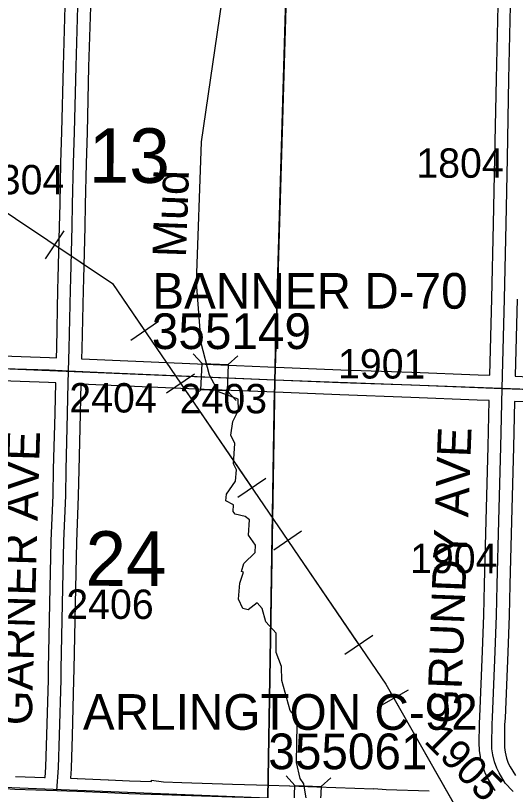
# Model space of a CAD drawing. Extents: x -157.2 to -99.3, y 12.2 to 46.2.
# Drawn here: x -133.108 to -131.916, y 36.79 to 38.637 of the extents above; entities that cross this region are included whole.
import ezdxf

# ---------------------------------------------------------------- set-up
doc = ezdxf.new("R2010")
doc.units = 0
for name, color, linetype in [('tdCoHydroRiver', 7, 'Continuous'), ('tdCoHydroTxtLg', 7, 'Continuous'), ('tdCoPipe', 7, 'Continuous'), ('tdCoSecRdNmbr', 7, 'Continuous'), ('tdCoSecRdTxt', 7, 'Continuous'), ('tdCoSecRteBand', 7, 'Continuous'), ('tdCoSecRteCL', 7, 'Continuous'), ('tdCoSectLine', 7, 'Continuous'), ('tdCoSectLinePart', 7, 'Continuous'), ('tdCoSectNmbr', 7, 'Continuous'), ('tdCoStrucSec', 7, 'Continuous'), ('tdCoStrucSecCoName', 7, 'Continuous'), ('tdCoStrucSecFHWANum', 7, 'Continuous'), ('tdCoSurfAsphalt', 7, 'Continuous'), ('tdCoSurfEarth', 7, 'Continuous'), ('tdCoSurfGravel', 7, 'Continuous'), ('tdCoTwpBndry', 7, 'Continuous'), ('tdCoTwpBndryShd', 7, 'Continuous')]:
    doc.layers.add(name, color=color, linetype=linetype)

msp = doc.modelspace()

# ---------------------------------------------------------------- linework, layer by layer
at = {"layer": 'tdCoHydroRiver'}
msp.add_lwpolyline([(-132.4068, 36.724), (-132.4201, 36.8064), (-132.4292, 36.8193), (-132.4375, 36.8575), (-132.4364, 36.9474), (-132.4436, 36.9697), (-132.4527, 36.981), (-132.4727, 37.0526), (-132.4733, 37.0857), (-132.4864, 37.1193), (-132.4866, 37.165), (-132.5111, 37.1926), (-132.5196, 37.2244), (-132.5318, 37.2374), (-132.5528, 37.2206), (-132.5654, 37.2242), (-132.5757, 37.2466), (-132.573, 37.2844), (-132.5643, 37.3109), (-132.569, 37.3126), (-132.5637, 37.3314), (-132.5361, 37.3574), (-132.5356, 37.3748), (-132.5522, 37.3989), (-132.5495, 37.4351), (-132.5603, 37.4433), (-132.5838, 37.4488), (-132.5884, 37.4552), (-132.5879, 37.471), (-132.6065, 37.481), (-132.6045, 37.4967), (-132.583, 37.5276), (-132.5806, 37.5544), (-132.5881, 37.5688), (-132.585, 37.6176), (-132.5939, 37.6368), (-132.5898, 37.6698), (-132.5763, 37.6963), (-132.5771, 37.7231), (-132.624, 37.7403), (-132.6448, 37.7804), (-132.6646, 37.8567), (-132.6761, 38.0006), (-132.6643, 38.3363), (-132.6105, 38.7071)], dxfattribs=at)
at = {"layer": 'tdCoPipe'}
for p, q in [((-133.036, 38.0569), (-132.9912, 38.1237)), ((-132.833, 37.8635), (-132.7664, 37.909)), ((-132.7473, 37.738), (-132.6809, 37.7833)), ((-132.5776, 37.4894), (-132.511, 37.5348)), ((-132.4919, 37.3638), (-132.4255, 37.4092)), ((-132.3222, 37.1152), (-132.2556, 37.1607)), ((-132.2408, 36.9908), (-132.1709, 37.0306))]:
    msp.add_line(p, q, dxfattribs=at)
for points in [[(-135.0122, 40.8982), (-134.3368, 40.0564), (-134.0306, 38.772), (-132.8761, 37.9982), (-132.2245, 37.0435), (-131.7946, 36.2875), (-131.7592, 36.2046)], [(-133.0136, 38.0903), (-132.8761, 37.9982), (-132.7997, 37.8862)], [(-132.714, 37.7607), (-132.5443, 37.5121)], [(-132.4586, 37.3865), (-132.2889, 37.1379)], [(-132.2058, 37.0107), (-132.057, 36.7491)]]:
    msp.add_lwpolyline(points, dxfattribs=at)
at = {"layer": 'tdCoSecRteBand'}
for points in [[(-133.0099, 37.8216), (-133.0093, 37.8444), (-133.0066, 37.9841), (-133.0066, 37.9842), (-133.0066, 37.9843), (-133.0058, 38.0115), (-133.0058, 38.0115), (-133.0058, 38.0115), (-133.0024, 38.1346), (-133.0014, 38.1873), (-133.0014, 38.1873), (-133.0014, 38.1874), (-132.9992, 38.2858), (-132.9992, 38.286), (-132.9991, 38.2861), (-132.9967, 38.3599), (-132.9932, 38.5159), (-132.9932, 38.516), (-132.9932, 38.5161), (-132.989, 38.6593)], [(-132.9291, 38.6578), (-132.9333, 38.5144), (-132.9367, 38.3584), (-132.9367, 38.3583), (-132.9367, 38.3581), (-132.9392, 38.2843), (-132.9414, 38.1861), (-132.9424, 38.1334), (-132.9424, 38.1332), (-132.9424, 38.1331), (-132.9458, 38.0098), (-132.9466, 37.9828), (-132.9493, 37.8431), (-132.9493, 37.843), (-132.9493, 37.8428), (-132.95, 37.8188), (-132.9495, 37.8188), (-132.8948, 37.8162), (-132.6552, 37.8061), (-132.506, 37.8), (-132.332, 37.7928), (-132.1629, 37.7869), (-132.1629, 37.7869), (-132.1628, 37.7869), (-132.0045, 37.7807), (-131.9767, 37.7797)], [(-131.9767, 37.7797), (-131.9767, 37.7801), (-131.9767, 37.7802), (-131.9767, 37.7802), (-131.972, 37.9626), (-131.9679, 38.141), (-131.9651, 38.2976), (-131.9651, 38.2976), (-131.9651, 38.2976), (-131.9614, 38.486), (-131.9614, 38.4861), (-131.9614, 38.4861), (-131.9575, 38.6606)], [(-131.9121, 37.9611), (-131.9167, 37.7786), (-131.9168, 37.7778), (-131.9168, 37.7774), (-131.9164, 37.7774), (-131.8504, 37.7748)], [(-133.1624, 37.8271), (-133.0266, 37.8224), (-133.0264, 37.8224), (-133.0262, 37.8224), (-133.0099, 37.8216)], [(-133.0368, 36.8215), (-133.0349, 36.8463), (-133.0327, 36.9227), (-133.029, 37.0544), (-133.0288, 37.08), (-133.0288, 37.0802), (-133.0287, 37.0804), (-133.0253, 37.2362), (-133.0223, 37.3849), (-133.0223, 37.3852), (-133.0223, 37.3855), (-133.0179, 37.4941), (-133.0169, 37.5559), (-133.0169, 37.5561), (-133.0169, 37.5562), (-133.0132, 37.6888), (-133.0124, 37.7277), (-133.0117, 37.7602), (-133.0117, 37.7603), (-133.0117, 37.7605), (-133.0117, 37.7611), (-133.0117, 37.7617), (-133.0288, 37.7625), (-133.1645, 37.7671)], [(-131.9642, 36.7903), (-131.9644, 36.7906), (-131.9657, 36.7928), (-131.9803, 36.8169), (-131.9809, 36.8178), (-131.9813, 36.8188), (-131.9873, 36.8304), (-131.9882, 36.8322), (-131.9889, 36.8341), (-131.994, 36.8489), (-131.9946, 36.8505), (-131.9949, 36.852), (-131.9989, 36.8691), (-131.9991, 36.8701), (-131.9993, 36.8712), (-132.0015, 36.8852), (-132.0018, 36.8872), (-132.0019, 36.8892), (-132.0021, 36.9006), (-132.0021, 36.9011), (-132.0021, 36.9016), (-132.0016, 36.9489), (-132.0016, 36.9497), (-132.0016, 36.9505), (-132.0006, 36.9659), (-131.9942, 37.1226), (-131.991, 37.2086), (-131.9896, 37.2814), (-131.9895, 37.2815), (-131.9895, 37.2815), (-131.9856, 37.4337), (-131.9856, 37.4337), (-131.9856, 37.4337), (-131.9809, 37.6103), (-131.9782, 37.7197), (-132.0068, 37.7208), (-132.0068, 37.7208), (-132.0068, 37.7208), (-132.1651, 37.727), (-132.3342, 37.7329), (-132.3343, 37.7329), (-132.3344, 37.7329), (-132.5085, 37.74), (-132.5085, 37.74), (-132.5085, 37.74), (-132.6577, 37.7462), (-132.6577, 37.7462), (-132.6577, 37.7462), (-132.8974, 37.7563), (-132.8975, 37.7563), (-132.8976, 37.7563), (-132.9518, 37.7589), (-132.9518, 37.7588), (-132.9524, 37.7264), (-132.9532, 37.6875), (-132.9532, 37.6873), (-132.9532, 37.6872), (-132.9569, 37.5547), (-132.9579, 37.4928), (-132.9579, 37.4924), (-132.9579, 37.492), (-132.9624, 37.3833), (-132.9653, 37.235), (-132.9653, 37.2349), (-132.9653, 37.2349), (-132.9688, 37.0792), (-132.969, 37.0535), (-132.969, 37.0532), (-132.969, 37.053), (-132.9727, 36.921), (-132.9727, 36.921), (-132.9727, 36.921), (-132.9749, 36.8438), (-132.975, 36.8431), (-132.975, 36.8423), (-132.9768, 36.8195), (-132.9603, 36.819), (-132.9602, 36.819), (-132.9601, 36.819), (-132.8866, 36.816), (-132.8864, 36.816), (-132.8862, 36.816), (-132.8358, 36.8133), (-132.7836, 36.8118), (-132.7832, 36.8147), (-132.755, 36.8109), (-132.7114, 36.8096), (-132.7113, 36.8096), (-132.7112, 36.8096), (-132.5905, 36.8054), (-132.5046, 36.8031), (-132.4542, 36.8017), (-132.454, 36.8017), (-132.4537, 36.8017), (-132.3892, 36.7988), (-132.2537, 36.7941), (-132.2536, 36.7949), (-132.2241, 36.7931), (-132.1215, 36.7899)], [(-131.8527, 37.7149), (-131.9183, 37.7174), (-131.9209, 37.6088), (-131.9209, 37.6087), (-131.9209, 37.6087), (-131.9256, 37.4321), (-131.9296, 37.2801), (-131.931, 37.2072), (-131.931, 37.2069), (-131.9311, 37.2067), (-131.9343, 37.1203), (-131.9343, 37.1203), (-131.9343, 37.1202), (-131.9407, 36.9631), (-131.9407, 36.9628), (-131.9407, 36.9625), (-131.9417, 36.9475), (-131.9421, 36.9014), (-131.9419, 36.8926), (-131.9402, 36.8816), (-131.9369, 36.8672), (-131.9329, 36.8559), (-131.9284, 36.847), (-131.9157, 36.826)], [(-133.1076, 36.8239), (-133.0382, 36.8216), (-133.0368, 36.8215)]]:
    msp.add_lwpolyline(points, dxfattribs=at)
at = {"layer": 'tdCoSecRteCL'}
for points in [[(-132.9808, 37.7903), (-132.9793, 37.8437), (-132.9766, 37.9835), (-132.9758, 38.0106), (-132.9724, 38.1339), (-132.9714, 38.1867), (-132.9692, 38.2851), (-132.9667, 38.3591), (-132.9632, 38.5152), (-132.9591, 38.6587), (-132.9579, 38.7673)], [(-131.9475, 37.7485), (-131.9467, 37.7794), (-131.942, 37.9619), (-131.9379, 38.1404), (-131.9351, 38.297), (-131.9314, 38.4854), (-131.9275, 38.66), (-131.9261, 38.7467)], [(-134.4853, 37.8484), (-134.4017, 37.8455), (-134.1906, 37.8358), (-134.0661, 37.8312), (-133.9482, 37.828), (-133.7373, 37.8203), (-133.5398, 37.8124), (-133.3948, 37.8063), (-133.1635, 37.7971), (-133.0276, 37.7924), (-132.9808, 37.7903)], [(-133.0092, 36.7906), (-133.0049, 36.8447), (-133.0027, 36.9219), (-132.999, 37.0538), (-132.9988, 37.0797), (-132.9953, 37.2356), (-132.9923, 37.3843), (-132.9879, 37.4933), (-132.9869, 37.5554), (-132.9832, 37.6881), (-132.9824, 37.7271), (-132.9817, 37.7596), (-132.9808, 37.7903)], [(-132.9808, 37.7903), (-132.8962, 37.7863), (-132.6565, 37.7762), (-132.5073, 37.77), (-132.3332, 37.7629), (-132.164, 37.7569), (-132.0057, 37.7508), (-131.9475, 37.7485)], [(-131.9212, 36.7877), (-131.9287, 36.795), (-131.9351, 36.8026), (-131.9401, 36.8083), (-131.9546, 36.8324), (-131.9605, 36.844), (-131.9657, 36.8588), (-131.9697, 36.8758), (-131.9719, 36.8899), (-131.9721, 36.9012), (-131.9716, 36.9486), (-131.9707, 36.9644), (-131.9642, 37.1215), (-131.961, 37.2078), (-131.9596, 37.2808), (-131.9556, 37.4329), (-131.9509, 37.6095), (-131.9475, 37.7485)], [(-131.9475, 37.7485), (-131.8515, 37.7448), (-131.6367, 37.7375), (-131.4631, 37.7313), (-131.3534, 37.7271), (-131.2821, 37.7254), (-131.2422, 37.7227), (-131.1398, 37.7202), (-130.9724, 37.7153), (-130.8959, 37.7133)], [(-134.5086, 36.8483), (-134.4318, 36.8462), (-134.3793, 36.8433), (-134.3219, 36.841), (-134.2434, 36.8391), (-134.2111, 36.8371), (-134.0809, 36.8327), (-133.9396, 36.8282), (-133.8336, 36.8238), (-133.7613, 36.8223), (-133.7164, 36.8193), (-133.6619, 36.8174), (-133.5238, 36.8137), (-133.4136, 36.81), (-133.3722, 36.8085), (-133.2802, 36.8045), (-133.1973, 36.7996), (-133.109, 36.7939), (-133.0092, 36.7906)], [(-133.0092, 36.7906), (-132.9613, 36.789), (-132.8878, 36.786), (-132.837, 36.7833), (-132.7575, 36.781)]]:
    msp.add_lwpolyline(points, dxfattribs=at)
at = {"layer": 'tdCoSectLine'}
for points in [[(-132.4897, 37.7693), (-132.4603, 38.765)], [(-133.4858, 37.8101), (-132.4897, 37.7693)], [(-132.5058, 36.7731), (-132.4897, 37.7693)], [(-132.4897, 37.7693), (-131.4519, 37.7308)], [(-133.5108, 36.8132), (-132.5058, 36.7731)]]:
    msp.add_lwpolyline(points, dxfattribs=at)
at = {"layer": 'tdCoSectLinePart'}
for points in [[(-132.4888, 37.7994), (-132.4612, 38.7351)], [(-132.5053, 36.8032), (-132.4902, 37.7394)]]:
    msp.add_lwpolyline(points, dxfattribs=at)
at = {"layer": 'tdCoStrucSec'}
for p, q in [((-132.663, 37.8078), (-132.6842, 37.8309)), ((-132.6005, 37.8052), (-132.5775, 37.8264)), ((-132.6657, 37.7453), (-132.6887, 37.7241)), ((-132.6031, 37.7427), (-132.5819, 37.7196)), ((-132.4416, 36.8024), (-132.4627, 36.8256)), ((-132.3791, 36.7996), (-132.3559, 36.8207))]:
    msp.add_line(p, q, dxfattribs=at)
for points in [[(-132.663, 37.8078), (-132.6005, 37.8052), (-132.6031, 37.7427), (-132.6657, 37.7453)], [(-132.4416, 36.8024), (-132.3791, 36.7996), (-132.3819, 36.737), (-132.4445, 36.7399)]]:
    msp.add_lwpolyline(points, close=True, dxfattribs=at)
at = {"layer": 'tdCoSurfAsphalt'}
msp.add_lwpolyline([(-131.9212, 36.7877), (-131.9287, 36.795), (-131.9351, 36.8026), (-131.9401, 36.8083), (-131.9546, 36.8324), (-131.9605, 36.844), (-131.9657, 36.8588), (-131.9697, 36.8758), (-131.9719, 36.8899), (-131.9721, 36.9012), (-131.9716, 36.9486), (-131.9707, 36.9644), (-131.9642, 37.1215), (-131.961, 37.2078), (-131.9596, 37.2808), (-131.9556, 37.4329), (-131.9509, 37.6095), (-131.9475, 37.7485), (-131.9467, 37.7794), (-131.942, 37.9619), (-131.9379, 38.1404), (-131.9351, 38.297), (-131.9314, 38.4854), (-131.9275, 38.66)], dxfattribs=at)
at = {"layer": 'tdCoSurfEarth'}
msp.add_lwpolyline([(-133.0092, 36.7906), (-133.0049, 36.8447), (-133.0027, 36.9219), (-132.999, 37.0538), (-132.9988, 37.0797), (-132.9953, 37.2356), (-132.9923, 37.3843), (-132.9879, 37.4933), (-132.9869, 37.5554), (-132.9832, 37.6881), (-132.9824, 37.7271)], dxfattribs=at)
at = {"layer": 'tdCoSurfGravel'}
for points in [[(-132.9808, 37.7903), (-132.9793, 37.8437), (-132.9766, 37.9835), (-132.9758, 38.0106), (-132.9724, 38.1339), (-132.9714, 38.1867), (-132.9692, 38.2851), (-132.9667, 38.3591), (-132.9632, 38.5152), (-132.9591, 38.6587), (-132.9579, 38.7673), (-132.9605, 38.7717), (-132.9635, 38.7773), (-132.9674, 38.7825), (-132.9709, 38.7852), (-132.9779, 38.7896)], [(-134.6268, 37.8531), (-134.5294, 37.8499), (-134.4853, 37.8484), (-134.4017, 37.8455), (-134.1906, 37.8358), (-134.0661, 37.8312), (-133.9482, 37.828), (-133.7373, 37.8203), (-133.5398, 37.8124), (-133.3948, 37.8063), (-133.1635, 37.7971), (-133.0276, 37.7924), (-132.9808, 37.7903), (-132.8962, 37.7863), (-132.6565, 37.7762), (-132.5073, 37.77), (-132.3332, 37.7629), (-132.164, 37.7569), (-132.0057, 37.7508), (-131.9475, 37.7485)], [(-132.9824, 37.7271), (-132.9817, 37.7596), (-132.9808, 37.7903)], [(-131.9475, 37.7485), (-131.8515, 37.7448), (-131.6367, 37.7375), (-131.4631, 37.7313), (-131.3534, 37.7271), (-131.2821, 37.7254), (-131.2422, 37.7227), (-131.1398, 37.7202), (-130.9724, 37.7153), (-130.8959, 37.7133)], [(-133.109, 36.7939), (-133.0092, 36.7906), (-132.9613, 36.789), (-132.8878, 36.786), (-132.837, 36.7833), (-132.7575, 36.781), (-132.7123, 36.7796), (-132.5914, 36.7754), (-132.5054, 36.7731)]]:
    msp.add_lwpolyline(points, dxfattribs=at)
at = {"layer": 'tdCoTwpBndry'}
for points in [[(-132.4886, 37.8058), (-132.4613, 38.7336)], [(-132.5052, 36.8073), (-132.49, 37.7459)]]:
    msp.add_lwpolyline(points, dxfattribs=at)
at = {"layer": 'tdCoTwpBndryShd'}
msp.add_lwpolyline([(-132.3984, 40.7315), (-132.4288, 39.7616), (-132.4603, 38.765), (-132.4897, 37.7693), (-132.5058, 36.7731), (-132.5353, 35.7848), (-132.5651, 34.7803)], dxfattribs=at)

# ---------------------------------------------------------------- texts
at = {"layer": 'tdCoHydroTxtLg'}
msp.add_text('Mud', height=0.08, rotation=87.9994, dxfattribs=at).set_placement((-132.7013, 38.0596))
at = {"layer": 'tdCoSecRdNmbr'}
for s, rotation, p in [('1804', 359.8991, (-132.1522, 38.2506)), ('1304', 359.8983, (-133.1995, 38.2112)), ('1901', 359.899, (-132.3389, 37.7722)), ('2404', 359.8985, (-132.9793, 37.6913)), ('2403', 359.8987, (-132.7163, 37.6894)), ('1904', 359.8991, (-132.1671, 37.3086)), ('2406', 359.8985, (-132.9865, 37.1995)), ('1905', 314.8995, (-132.1363, 36.9063))]:
    msp.add_text(s, height=0.07, rotation=rotation, dxfattribs=at).set_placement(p)
at = {"layer": 'tdCoSecRdTxt'}
for s, rotation, p in [('GARNER AVE', 88.3589, (-133.0689, 36.9449)), ('GRUNDY AVE', 87.8094, (-132.0474, 36.948))]:
    msp.add_text(s, height=0.08, rotation=rotation, dxfattribs=at).set_placement(p)
at = {"layer": 'tdCoSectNmbr'}
for s, p in [('13', (-132.9331, 38.2385)), ('24', (-132.9408, 37.2782))]:
    msp.add_text(s, height=0.13, rotation=359.8985, dxfattribs=at).set_placement(p)
at = {"layer": 'tdCoStrucSecCoName'}
for s, p in [('BANNER D-70', (-132.7815, 37.9384)), ('ARLINGTON C-92', (-132.9469, 36.935))]:
    msp.add_text(s, height=0.085, dxfattribs=at).set_placement(p)
at = {"layer": 'tdCoStrucSecFHWANum'}
for s, p in [('355149', (-132.7825, 37.8423)), ('355061', (-132.5049, 36.8412))]:
    msp.add_text(s, height=0.085, dxfattribs=at).set_placement(p)

doc.saveas('drawing.dxf')
